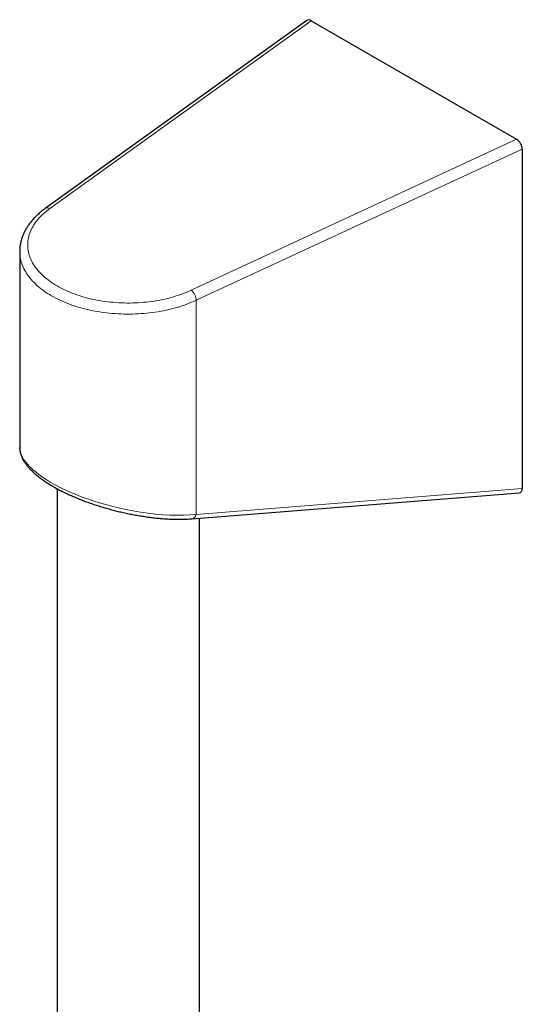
# Model space of a CAD drawing. Header units: millimetres. Extents: x 8 to 976, y 12 to 975.
# Tile 337 of 351: x 854 to 917, y 529 to 652. Entities that reach past the tile are written whole.
import ezdxf

# ---------------------------------------------------------------- set-up
doc = ezdxf.new("R2010")
doc.units = ezdxf.units.MM

msp = doc.modelspace()

# ---------------------------------------------------------------- linework, layer by layer
at = {"color": 7, "linetype": 'Continuous', "lineweight": 30}
for p, q in [((890.19, 651.94), (857.46, 628.42)), ((890.73, 651.91), (916.41, 637.08)), ((917.12, 635.86), (917.12, 593.42)), ((854.27, 623.06), (854.27, 598.56)), ((854.27, 623.06), (854.27, 623.06)), ((858.94, 593.39), (858.94, 359.13)), ((875.8, 589.63), (916.76, 592.89)), ((876.74, 359.25), (876.74, 589.71))]:
    msp.add_line(p, q, dxfattribs=at)
at = {"color": 252, "linetype": 'Continuous', "lineweight": 0}
for p, q in [((890.73, 651.91), (858.04, 628.42)), ((875.72, 618.21), (916.41, 637.08)), ((917.12, 635.86), (876.35, 616.95)), ((876.35, 616.95), (876.35, 590.18)), ((876.35, 590.18), (917.12, 593.42))]:
    msp.add_line(p, q, dxfattribs=at)
at = {"color": 252, "linetype": 'Continuous', "lineweight": 0, "flags": 128}
for points in [[(858.04, 628.42), (857.83, 628.26), (857.62, 628.1), (857.42, 627.94), (857.23, 627.77), (857.05, 627.6), (856.88, 627.43), (856.71, 627.25), (856.55, 627.07), (856.4, 626.89), (856.26, 626.71), (856.13, 626.52), (856.01, 626.33), (855.9, 626.15), (855.79, 625.95), (855.7, 625.76), (855.61, 625.57), (855.54, 625.37), (855.47, 625.18), (855.41, 624.98), (855.37, 624.78), (855.33, 624.58), (855.3, 624.38), (855.28, 624.18), (855.27, 623.98), (855.27, 623.78), (855.28, 623.58), (855.3, 623.38), (855.33, 623.18), (855.36, 622.98), (855.41, 622.78), (855.47, 622.59), (855.53, 622.39), (855.61, 622.19), (855.69, 622), (855.79, 621.81), (855.89, 621.62), (856, 621.43), (856.13, 621.24), (856.26, 621.05), (856.4, 620.87), (856.54, 620.69), (856.7, 620.51), (856.87, 620.33), (857.04, 620.16), (857.22, 619.99), (857.41, 619.82), (857.61, 619.66), (857.81, 619.5), (858.03, 619.34), (858.25, 619.18), (858.47, 619.03), (858.71, 618.88), (858.95, 618.74), (859.2, 618.6), (859.46, 618.47), (859.72, 618.33), (859.98, 618.21), (860.26, 618.08), (860.54, 617.96), (860.82, 617.85), (861.11, 617.74), (861.41, 617.64), (861.71, 617.54), (862.02, 617.44), (862.32, 617.35), (862.64, 617.27), (862.96, 617.18), (863.28, 617.11), (863.6, 617.04), (863.93, 616.97), (864.26, 616.91), (864.6, 616.86), (864.93, 616.81), (865.27, 616.77), (865.61, 616.73), (865.95, 616.7), (866.3, 616.67), (866.64, 616.65), (866.99, 616.63), (867.33, 616.62), (867.68, 616.61), (868.03, 616.61), (868.38, 616.62), (868.72, 616.63), (869.07, 616.65), (869.41, 616.67), (869.76, 616.7), (870.1, 616.73), (870.44, 616.77), (870.78, 616.81), (871.11, 616.86), (871.45, 616.92), (871.78, 616.98), (872.11, 617.04), (872.43, 617.11), (872.75, 617.19), (873.07, 617.27), (873.38, 617.36), (873.69, 617.45), (874, 617.54), (874.3, 617.64), (874.59, 617.75), (874.88, 617.86), (875.17, 617.97), (875.45, 618.09), (875.72, 618.21)], [(876.35, 616.95), (876.06, 616.82), (875.77, 616.7), (875.48, 616.58), (875.18, 616.46), (874.87, 616.35), (874.56, 616.25), (874.24, 616.15), (873.92, 616.05), (873.6, 615.96), (873.27, 615.87), (872.93, 615.79), (872.6, 615.72), (872.26, 615.65), (871.92, 615.58), (871.57, 615.52), (871.22, 615.47), (870.87, 615.42), (870.52, 615.37), (870.16, 615.34), (869.81, 615.3), (869.45, 615.28), (869.09, 615.25), (868.73, 615.24), (868.37, 615.23), (868.01, 615.22), (867.65, 615.22), (867.29, 615.23), (866.93, 615.24), (866.57, 615.26), (866.21, 615.28), (865.85, 615.31), (865.49, 615.34), (865.14, 615.38), (864.79, 615.42), (864.44, 615.47), (864.09, 615.53), (863.74, 615.59), (863.4, 615.65), (863.06, 615.72), (862.73, 615.8), (862.39, 615.88), (862.06, 615.97), (861.74, 616.06), (861.42, 616.15), (861.1, 616.25), (860.79, 616.36), (860.49, 616.47), (860.19, 616.59), (859.89, 616.71), (859.6, 616.83), (859.32, 616.96), (859.04, 617.09), (858.77, 617.23), (858.5, 617.37), (858.24, 617.52), (857.99, 617.67), (857.75, 617.82), (857.51, 617.98), (857.28, 618.14), (857.06, 618.3), (856.84, 618.47), (856.63, 618.64), (856.43, 618.81), (856.24, 618.99), (856.06, 619.17), (855.88, 619.35), (855.72, 619.53), (855.56, 619.72), (855.41, 619.91), (855.27, 620.1), (855.14, 620.3), (855.02, 620.49), (854.9, 620.69), (854.8, 620.89), (854.7, 621.09), (854.62, 621.29), (854.54, 621.5), (854.47, 621.7), (854.42, 621.91), (854.37, 622.11), (854.33, 622.32), (854.3, 622.53), (854.28, 622.74), (854.27, 622.94), (854.27, 623.06)]]:
    msp.add_lwpolyline(points, dxfattribs=at)
at = {"color": 252, "linetype": 'Continuous', "lineweight": 0}
for centre, radius, start, end in [((857.75, 627.93), 0.571, 59.7261, 121.1503), ((874.64, 616.89), 1.71, 1.8475, 50.7726), ((875.69, 590.29), 0.671, 279.8143, 350.1606)]:
    msp.add_arc(centre, radius, start, end, dxfattribs=at)
at = {"color": 7, "linetype": 'Continuous', "lineweight": 30}
for centre, major_axis, ratio, start_param, end_param in [((890.73, 651.09), (-0.506, 0.866), 0.577362, 5.491955, 6.337827), ((916.41, 636.27), (-0.506, 0.866), 0.577362, 3.921158, 5.491955), ((916.41, 593.86), (-0.485, 0.938), 0.554362, 2.912747, 3.961965)]:
    msp.add_ellipse(centre, major_axis=major_axis, ratio=ratio, start_param=start_param, end_param=end_param, dxfattribs=at)
at = {"color": 252, "linetype": 'Continuous', "lineweight": 0}
msp.add_ellipse((867.84, 595.88), major_axis=(13.53, -3.1), ratio=0.363453, start_param=3.224641, end_param=5.47219, dxfattribs=at)
at = {"color": 7, "linetype": 'Continuous', "lineweight": 30}
for points, knots in [([(857.46, 628.42), (857.42, 628.39), (857.3, 628.31), (857.12, 628.17), (856.91, 628), (856.71, 627.83), (856.51, 627.65), (856.33, 627.48), (856.14, 627.29), (855.97, 627.11), (855.81, 626.92), (855.65, 626.73), (855.5, 626.54), (855.36, 626.35), (855.23, 626.15), (855.1, 625.95), (854.99, 625.75), (854.88, 625.55), (854.78, 625.34), (854.69, 625.14), (854.61, 624.93), (854.54, 624.73), (854.47, 624.52), (854.42, 624.31), (854.37, 624.1), (854.33, 623.89), (854.3, 623.68), (854.28, 623.47), (854.27, 623.26), (854.27, 623.13), (854.27, 623.06)], [0, 0, 0, 0, 0.020014, 0.057575, 0.095126, 0.132647, 0.170131, 0.207567, 0.244944, 0.282253, 0.319481, 0.356616, 0.393647, 0.430564, 0.467354, 0.504011, 0.540525, 0.576891, 0.613104, 0.649164, 0.685071, 0.72083, 0.756446, 0.791928, 0.827287, 0.862537, 0.897692, 0.932771, 0.96779, 1, 1, 1, 1]), ([(854.27, 598.56), (854.27, 598.52), (854.27, 598.43), (854.28, 598.29), (854.3, 598.14), (854.33, 597.99), (854.36, 597.84), (854.41, 597.68), (854.46, 597.52), (854.52, 597.37), (854.59, 597.21), (854.67, 597.05), (854.76, 596.89), (854.86, 596.73), (854.97, 596.57), (855.08, 596.41), (855.21, 596.25), (855.34, 596.09), (855.48, 595.93), (855.63, 595.77), (855.79, 595.61), (855.95, 595.46), (856.12, 595.3), (856.3, 595.15), (856.48, 595), (856.67, 594.85), (856.86, 594.7), (857.06, 594.56), (857.27, 594.41), (857.48, 594.26), (857.7, 594.12), (857.93, 593.98), (858.16, 593.84), (858.39, 593.7), (858.63, 593.56), (858.88, 593.43), (859.13, 593.29), (859.38, 593.16), (859.64, 593.03), (859.91, 592.9), (860.18, 592.77), (860.45, 592.64), (860.73, 592.52), (861.01, 592.4), (861.29, 592.28), (861.58, 592.16), (861.88, 592.04), (862.17, 591.92), (862.47, 591.81), (862.77, 591.7), (863.08, 591.59), (863.39, 591.48), (863.7, 591.38), (864.01, 591.28), (864.33, 591.18), (864.65, 591.08), (864.97, 590.99), (865.29, 590.9), (865.62, 590.81), (865.94, 590.72), (866.27, 590.64), (866.6, 590.55), (866.93, 590.48), (867.26, 590.4), (867.59, 590.33), (867.92, 590.26), (868.25, 590.19), (868.58, 590.13), (868.91, 590.07), (869.24, 590.01), (869.57, 589.96), (869.9, 589.91), (870.23, 589.86), (870.55, 589.82), (870.88, 589.78), (871.2, 589.74), (871.52, 589.71), (871.84, 589.68), (872.16, 589.65), (872.47, 589.63), (872.79, 589.61), (873.1, 589.59), (873.4, 589.58), (873.71, 589.57), (874.01, 589.57), (874.31, 589.57), (874.6, 589.57), (874.89, 589.58), (875.17, 589.59), (875.45, 589.61), (875.66, 589.62), (875.77, 589.63), (875.8, 589.63)], [0, 0, 0, 0, 0.0070786, 0.0167845, 0.0265956, 0.0365339, 0.0466181, 0.0568641, 0.067283, 0.0778812, 0.0886581, 0.0996066, 0.1107128, 0.1219567, 0.1333139, 0.1447576, 0.1562611, 0.167799, 0.179349, 0.1908889, 0.202406, 0.2138915, 0.2253396, 0.2367469, 0.2481121, 0.2594349, 0.2707166, 0.2819588, 0.2931637, 0.304334, 0.3154722, 0.3265812, 0.337664, 0.3487233, 0.3597621, 0.370783, 0.3817888, 0.3927821, 0.4037654, 0.4147412, 0.4257117, 0.4366794, 0.4476463, 0.4586141, 0.4695847, 0.4805601, 0.4915418, 0.5025319, 0.513532, 0.5245438, 0.5355688, 0.5466085, 0.5576643, 0.5687376, 0.5798296, 0.5909415, 0.6020743, 0.6132293, 0.6244073, 0.6356093, 0.6468362, 0.6580884, 0.669367, 0.6806724, 0.6920054, 0.7033664, 0.7147558, 0.726174, 0.7376214, 0.7490983, 0.7606046, 0.7721412, 0.7837074, 0.7953039, 0.8069304, 0.818587, 0.8302741, 0.841991, 0.8537383, 0.8655153, 0.8773226, 0.8891594, 0.9010264, 0.9129232, 0.9248498, 0.9368063, 0.9487925, 0.9608085, 0.972855, 0.9849314, 0.9964192, 1, 1, 1, 1])]:
    msp.add_open_spline(points, degree=3, knots=knots, dxfattribs=at)

doc.saveas('drawing.dxf')
